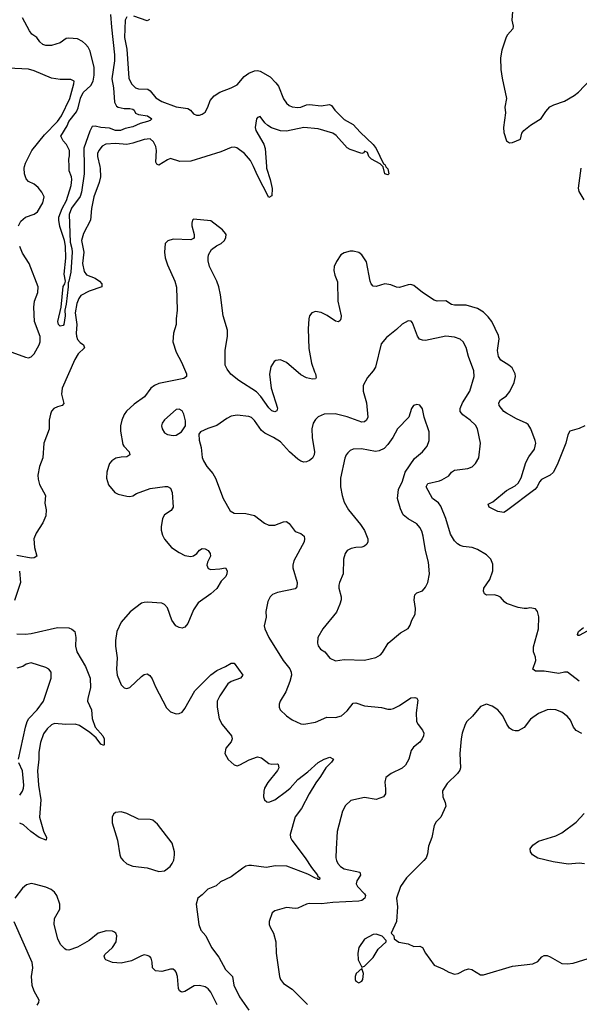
# Model space of a CAD drawing. Header units: inches. Extents: x 2057696 to 2160536, y 827480 to 1016834.
# Tile 348 of 422: x 2113930 to 2117791, y 974218 to 981014. Entities that reach past the tile are written whole.
import ezdxf

# ---------------------------------------------------------------- set-up
doc = ezdxf.new("R2010")
doc.units = ezdxf.units.IN
doc.header["$MEASUREMENT"] = 0
doc.layers.add('C1917', color=7, linetype='Continuous')
doc.layers.add('C1918', color=7, linetype='Continuous')

msp = doc.modelspace()

# ---------------------------------------------------------------- linework, layer by layer
at = {"layer": 'C1917', "color": 5}
for points, elevation in [([(2114482.7, 980000), (2114486.1, 979986.1), (2114487.3, 979930), (2114478.1, 979890), (2114441.4, 979790), (2114425.4, 979710), (2114418.3, 979630), (2114370, 979537.8), (2114356.2, 979490), (2114372.1, 979410), (2114363.1, 979330), (2114375.4, 979275.4), (2114392, 979252), (2114450.1, 979230.1), (2114480.2, 979210), (2114495.8, 979190), (2114497.6, 979170), (2114410, 979138.9), (2114352.1, 979110), (2114337.4, 979090), (2114324.9, 979055.1), (2114312.7, 978990), (2114323.3, 978910), (2114318.7, 978850), (2114321.3, 978830), (2114330, 978806.7), (2114346.6, 978786.6), (2114370.3, 978770), (2114377.3, 978750), (2114333.3, 978706.6), (2114310, 978668.5), (2114222, 978470), (2114217.5, 978430), (2114234.8, 978365.2), (2114222, 978350), (2114190, 978342.2), (2114164.7, 978330), (2114150, 978311.1), (2114141.4, 978290), (2114132.5, 978250), (2114132.7, 978187.3), (2114095.9, 978090), (2114090.7, 977990), (2114067.5, 977930), (2114055.5, 977870), (2114057.2, 977842.8), (2114066.7, 977806.7), (2114108.5, 977730), (2114104.2, 977675.8), (2114112.7, 977630), (2114110.5, 977590), (2114090, 977540.7), (2114043.6, 977470), (2114028.6, 977430), (2114031.9, 977370), (2114047.2, 977310), (2114030, 977298.8), (2114010, 977297.3), (2113910, 977316.3)], 380), ([(2113921.2, 979590), (2113937.8, 979622.2), (2113970, 979649.6), (2114029.4, 979670.6), (2114052, 979688), (2114089.9, 979750), (2114097.9, 979790), (2114083.6, 979823.6), (2114056.6, 979856.6), (2114030, 979877.4), (2113990, 979897.6), (2113974.4, 979914.4), (2113962.3, 979950), (2113961.6, 979990), (2113964.2, 980000)], 380), ([(2114374.5, 980000), (2114374.9, 979950), (2114355.9, 979824.1), (2114346.5, 979793.5), (2114288.1, 979711.9), (2114270.4, 979670), (2114277.3, 979477.3), (2114290, 979434), (2114291.8, 979410), (2114282.9, 979270), (2114270, 979208), (2114263.5, 979196.5), (2114264.4, 979170), (2114251.3, 979051.3), (2114241.1, 979010), (2114244.4, 978970), (2114234.5, 978910), (2114230, 978902), (2114210, 978898), (2114197.3, 978910), (2114192.4, 978930), (2114216.9, 979030), (2114228.9, 979171.1), (2114240.9, 979190), (2114245.1, 979210), (2114236.4, 979256.4), (2114247.3, 979367.3), (2114245.4, 979450), (2114239.7, 979490), (2114207.2, 979587.2), (2114199.8, 979630), (2114201, 979650), (2114222.8, 979710), (2114254, 979766), (2114284.4, 979870), (2114289.6, 979909.6), (2114287, 979930), (2114272, 979970), (2114271.1, 980000)], 360), ([(2115633.4, 980000), (2115634.1, 979990), (2115658.9, 979910), (2115672.1, 979847.9), (2115670, 979799), (2115650, 979786), (2115570, 979938.5), (2115542.2, 980000)], 380), ([(2116455.7, 980000), (2116457, 979997), (2116470, 979984.7), (2116476, 979950), (2116470, 979944), (2116450, 979949.3), (2116437.5, 979997.5), (2116435.1, 980000)], 380), ([(2117801.1, 979990), (2117783.1, 979850), (2117787.5, 979827.5), (2117823.8, 979770)], 420), ([(2117830, 978209.7), (2117790, 978191.3), (2117726.4, 978173.6), (2117711.7, 978148.3), (2117697.6, 978090), (2117637.7, 977942.3), (2117610, 977888.7), (2117590, 977869.8), (2117530, 977839.1), (2117516.3, 977823.7), (2117501.5, 977790), (2117485.7, 977770), (2117290, 977623.5), (2117270, 977611.5), (2117230, 977619.7), (2117170, 977648.5), (2117162, 977670), (2117193.8, 977686.2), (2117290, 977765), (2117350, 977796.3), (2117370, 977815.5), (2117390, 977852), (2117421.9, 977958.1), (2117443.6, 977996.4), (2117483.1, 978050), (2117490.8, 978090), (2117487.4, 978110), (2117457.6, 978190), (2117438.7, 978218.7), (2117425.6, 978230), (2117358.2, 978258.2), (2117290, 978297.2), (2117271.2, 978310), (2117238.9, 978350), (2117235.1, 978370), (2117247.3, 978390), (2117285.7, 978414.3), (2117312.5, 978447.5), (2117343.1, 978510), (2117350.9, 978550), (2117349.8, 978570), (2117328, 978610), (2117305.6, 978630), (2117250, 978664.2), (2117232.8, 978690), (2117226, 978730), (2117238, 978810), (2117234.5, 978834.5), (2117187.8, 978930), (2117163.3, 978963.3), (2117130, 978994.5), (2117090, 979019.7), (2117010, 979043.5), (2116930, 979043.9), (2116908.9, 979048.9), (2116870, 979074.3), (2116810, 979071.8), (2116790, 979076.8), (2116709.7, 979130), (2116650, 979179.1), (2116630, 979185.1), (2116610, 979184.8), (2116550, 979165.7), (2116530, 979166.9), (2116490, 979184.7), (2116450, 979191.3), (2116390, 979171.6), (2116370, 979174), (2116355.6, 979190), (2116348, 979208), (2116322, 979342), (2116291.1, 979391.1), (2116270, 979406.6), (2116230, 979415.1), (2116210, 979417), (2116170, 979405.2), (2116146, 979390), (2116115.2, 979344.8), (2116100.7, 979310), (2116098.5, 979281.5), (2116103.8, 979250), (2116123.6, 979203.6), (2116126.2, 979070), (2116147.7, 978970), (2116147, 978950), (2116141.4, 978938.6), (2116130, 978928.2), (2116110, 978934), (2116051.7, 978971.8), (2116010, 978992), (2115970, 979000.5), (2115946, 978990), (2115930.3, 978969.7), (2115924.2, 978950), (2115919.6, 978880.4), (2115924.8, 978744.8), (2115943.5, 978643.5), (2115963.4, 978583.4), (2115971.8, 978570), (2115976.4, 978543.6), (2115970, 978534), (2115950, 978532.3), (2115910, 978541.3), (2115870, 978563.6), (2115770, 978648.2), (2115730, 978666.6), (2115698.3, 978661.7), (2115685.1, 978654.9), (2115662, 978618), (2115653.4, 978566.6), (2115666.2, 978470), (2115708.1, 978331.9), (2115705.2, 978314.8), (2115690, 978306.6), (2115670, 978313.3), (2115650, 978334.3), (2115593.6, 978413.6), (2115564.2, 978444.2), (2115442.8, 978522.8), (2115387.4, 978567.4), (2115361.2, 978601.2), (2115348.6, 978630), (2115348.6, 978730), (2115364.8, 978830), (2115364.4, 978870), (2115334.3, 978970), (2115315.2, 979115.2), (2115303, 979170), (2115289.6, 979210), (2115240.5, 979310), (2115229.6, 979350), (2115229.6, 979370), (2115232, 979390), (2115253.4, 979426.6), (2115287.5, 979452.5), (2115321.2, 979470), (2115342.7, 979490), (2115351.8, 979510), (2115354, 979530), (2115350, 979539), (2115330, 979562.7), (2115250, 979626), (2115130, 979638), (2115122, 979630), (2115118.8, 979610), (2115118.8, 979590), (2115134, 979530), (2115134, 979510), (2115130, 979504), (2115110, 979493.2), (2114990, 979499.6), (2114952.4, 979487.6), (2114934, 979470), (2114928.4, 979410), (2114934.4, 979370), (2114950, 979322.8), (2115000.3, 979210), (2115012, 979168), (2115016.5, 979010), (2115008.9, 978950), (2115008.9, 978910), (2114991.7, 978850), (2114987, 978790), (2115010, 978718.8), (2115046.7, 978650), (2115082, 978570), (2115080.4, 978550), (2115062.3, 978537.7), (2114890, 978502.3), (2114860.3, 978490), (2114835.6, 978470), (2114790.3, 978410), (2114719.1, 978360.9), (2114667.3, 978312.7), (2114650.9, 978289.1), (2114634.4, 978250), (2114625.8, 978210), (2114625.4, 978174.6), (2114642.3, 978082.3), (2114648, 978070), (2114685.5, 978030), (2114690.4, 978010), (2114670, 977997.6), (2114630, 977995.4), (2114592.5, 977987.5), (2114566.4, 977970), (2114550.3, 977950), (2114541.7, 977930), (2114530.3, 977890), (2114528.7, 977848.7), (2114543.9, 977803.9), (2114586.8, 977750), (2114610, 977739.1), (2114670, 977724.9), (2114690, 977723), (2114710, 977728.2), (2114736.3, 977743.7), (2114830, 977777.4), (2114932.1, 977792.1), (2114950, 977792.4), (2114970, 977780.7), (2114981.3, 977750), (2114988.7, 977650), (2114974.2, 977625.8), (2114930, 977596.2), (2114914.9, 977570), (2114906, 977514), (2114906.9, 977490), (2114915.3, 977455.3), (2114929.2, 977429.2), (2114977.3, 977370), (2115030, 977335.5), (2115070, 977315.5), (2115110, 977308), (2115130, 977314), (2115151.7, 977328.3), (2115170, 977351.3), (2115190, 977362.8), (2115210, 977360.7), (2115230, 977350.7), (2115244, 977330), (2115246.8, 977310), (2115224.9, 977270), (2115222, 977250), (2115230, 977226.8), (2115250, 977219.1), (2115310, 977223), (2115350.7, 977230.7), (2115361, 977210), (2115359.3, 977190), (2115351.8, 977170), (2115321.1, 977138.9), (2115290, 977087.6), (2115250, 977051.5), (2115160.5, 976990), (2115130, 976941.2), (2115090, 976846), (2115070, 976822), (2115061.7, 976818.3), (2115050, 976814), (2115030, 976817.6), (2115007.3, 976830), (2114978.9, 976870), (2114950, 976955.1), (2114930, 976978.4), (2114910, 976985.6), (2114810, 976994.7), (2114790, 976991.5), (2114770, 976985.6), (2114692.5, 976927.5), (2114630, 976855.1), (2114600.3, 976790), (2114590.4, 976730), (2114590.4, 976690), (2114601.7, 976610), (2114597.7, 976530), (2114602.7, 976490), (2114630, 976422.4), (2114650, 976402.6), (2114670, 976398), (2114690, 976405.3), (2114770, 976481.3), (2114790, 976494.9), (2114810, 976498), (2114827.4, 976487.4), (2114844.1, 976464.1), (2114866, 976410), (2114943.9, 976263.9), (2114970, 976236.4), (2115010, 976222), (2115030, 976224.6), (2115050, 976233.7), (2115070, 976259.5), (2115139.1, 976380.9), (2115248, 976492), (2115290, 976522.6), (2115350.5, 976549.5), (2115390, 976573.4), (2115410, 976572.7), (2115470.3, 976489.7), (2115454, 976470), (2115390, 976445.3), (2115365.5, 976430), (2115310, 976348), (2115293, 976310), (2115293.2, 976270), (2115307.5, 976187.5), (2115328.1, 976148.1), (2115391.8, 976070), (2115396.5, 976050), (2115390.2, 976029.8), (2115353.1, 975986.9), (2115345.3, 975950), (2115367.4, 975907.4), (2115410, 975870.6), (2115430, 975864.9), (2115450, 975870.4), (2115513.5, 975906.5), (2115570, 975925.4), (2115598.4, 975918.4), (2115650, 975879.1), (2115670, 975875.2), (2115710, 975877), (2115713.6, 975873.6), (2115719.1, 975850), (2115710, 975831.8), (2115642.6, 975750), (2115620.3, 975710), (2115614.4, 975690), (2115613.4, 975650), (2115618.8, 975630), (2115636.3, 975616.3), (2115650, 975613.4), (2115690, 975630.4), (2115770, 975688.3), (2115795.8, 975710), (2115849.4, 975770.6), (2115918.3, 975821.7), (2115990, 975886), (2116030, 975910.3), (2116070, 975923), (2116094.8, 975910), (2116082, 975890), (2116043, 975850), (2116006.3, 975790), (2115972.9, 975747.1), (2115926.4, 975670), (2115874.9, 975570), (2115830, 975511.5), (2115795.3, 975390), (2115797.6, 975370), (2115806.7, 975350), (2115900.2, 975230), (2115942.7, 975162.7), (2115984.4, 975110), (2115984.1, 975104.1), (2116001, 975090), (2115999.8, 975080.2), (2115990, 975079), (2115985.4, 975085.4), (2115970, 975088.2), (2115917.2, 975117.2), (2115772.2, 975172.2), (2115694.6, 975174.6), (2115630, 975161.9), (2115530, 975176.8), (2115510, 975175.9), (2115490, 975170.7), (2115470, 975158.8), (2115390, 975098.9), (2115316.5, 975063.5), (2115284.8, 975035.2), (2115227.9, 975012.1), (2115190, 974973.2), (2115158.8, 974950), (2115148.2, 974910), (2115166.3, 974770), (2115179.5, 974730), (2115213.7, 974690), (2115253.1, 974610), (2115304.3, 974544.3), (2115350, 974459.3), (2115399.5, 974410), (2115407, 974350), (2115446.4, 974270), (2115510, 974178.5)], 420), ([(2113850, 978728.6), (2113970, 978683.5), (2113990, 978681), (2114010, 978687), (2114030, 978707.3), (2114063.6, 978770), (2114071.4, 978790), (2114072, 978828), (2114032.4, 978930), (2114028.4, 979030), (2114032.8, 979070), (2114054.8, 979130), (2114057, 979170), (2113994.5, 979330), (2113950, 979403), (2113930, 979447.2)], 380), ([(2117791.5, 976448.5), (2117710, 976509.8), (2117690, 976510.6), (2117650, 976500.6), (2117550, 976518), (2117490, 976517.7), (2117471.6, 976530), (2117491.9, 976590), (2117490, 976613.2), (2117475.4, 976650), (2117474.3, 976685.7), (2117509.4, 976810), (2117512.3, 976892.3), (2117502, 976930), (2117490, 976948), (2117450, 976955.3), (2117431.1, 976948.9), (2117410, 976948.7), (2117370, 976957.2), (2117290, 976985.2), (2117275.1, 976995.1), (2117247.6, 977027.6), (2117230, 977038), (2117203.3, 977043.3), (2117150, 977042), (2117137.2, 977050), (2117129.6, 977069.6), (2117133.3, 977090), (2117173.6, 977150), (2117194.7, 977210), (2117194.9, 977254.9), (2117182, 977290), (2117150, 977319.5), (2117090, 977358), (2117051.5, 977371.5), (2116990, 977377.7), (2116970, 977384), (2116950, 977395.6), (2116930, 977418), (2116903.2, 977463.2), (2116869.8, 977570), (2116836.8, 977656.8), (2116819.9, 977679.9), (2116778.5, 977710), (2116735.6, 977790), (2116746.9, 977813.1), (2116826, 977830), (2116842.7, 977837.3), (2116890, 977865.8), (2116910, 977890.2), (2116930, 977903.6), (2117023.3, 977916.7), (2117052.4, 977927.6), (2117075.1, 977950), (2117097, 977990), (2117109.6, 978090), (2117089.6, 978190), (2117074.9, 978214.9), (2117038.4, 978250), (2116987, 978287), (2116969.7, 978310), (2116969.8, 978330), (2116986.2, 978370), (2117036.8, 978450), (2117066.8, 978550), (2117064.1, 978590), (2117027.8, 978690), (2117011.4, 978751.4), (2116991, 978790), (2116970, 978807.6), (2116930, 978822.2), (2116871, 978829), (2116730, 978800.3), (2116710, 978801.4), (2116689.8, 978809.8), (2116674.2, 978830), (2116640.8, 978920.8), (2116632.1, 978932.1), (2116610, 978935.8), (2116570, 978913.3), (2116530, 978874.3), (2116460.2, 978819.8), (2116423.6, 978776.4), (2116384, 978616), (2116370, 978589.3), (2116330, 978545.2), (2116299.1, 978490), (2116299.3, 978450), (2116322.3, 978370), (2116331.3, 978270), (2116323.8, 978250), (2116310, 978237.6), (2116290, 978236.9), (2116190, 978273.3), (2116107.3, 978292.7), (2116030, 978290.9), (2115988.4, 978271.6), (2115970, 978253.6), (2115956.1, 978230), (2115946.4, 978190), (2115947.7, 978130), (2115965.2, 978030), (2115961.7, 978010), (2115950, 977987.6), (2115929.1, 977970.9), (2115910, 977963.1), (2115890, 977960.4), (2115870, 977965.7), (2115850, 977979.7), (2115791.7, 978031.7), (2115730, 978099.7), (2115682.4, 978130), (2115620.5, 978160.5), (2115597.9, 978177.9), (2115550, 978248.2), (2115530, 978268.2), (2115510, 978275.1), (2115430, 978283.5), (2115390, 978277.4), (2115358.9, 978261.1), (2115290, 978213), (2115227.3, 978192.7), (2115178, 978170), (2115167.1, 978152.9), (2115167.5, 978112.5), (2115181.1, 978061.1), (2115190, 977992), (2115198, 977970), (2115220.4, 977930), (2115262, 977882), (2115281.3, 977850), (2115334.9, 977710), (2115383.4, 977623.4), (2115410, 977608.8), (2115490, 977604.4), (2115550, 977592.7), (2115618.4, 977538.4), (2115650, 977526), (2115690, 977524.9), (2115750, 977548), (2115770, 977550.8), (2115790, 977537.3), (2115830, 977482.4), (2115870, 977468), (2115892.2, 977450), (2115896, 977430), (2115892.9, 977410), (2115822.2, 977277.8), (2115814.9, 977250), (2115814.6, 977230), (2115844.6, 977130), (2115841.3, 977098.7), (2115830, 977086), (2115710, 977061.3), (2115674, 977046), (2115659.1, 977030), (2115642, 976998), (2115628.4, 976930), (2115630.5, 976889.5), (2115618, 976830), (2115621.6, 976810), (2115650, 976750.8), (2115748.5, 976590), (2115794.2, 976534.2), (2115804.2, 976510), (2115806.2, 976490), (2115793.9, 976446.1), (2115765.9, 976374.1), (2115726.7, 976310), (2115720.4, 976290), (2115719.3, 976270), (2115727.7, 976250), (2115770.6, 976210), (2115810, 976181.6), (2115870, 976154.4), (2115890, 976150.4), (2115970, 976164.9), (2116050, 976199.7), (2116110, 976198), (2116150, 976208.7), (2116190, 976243.1), (2116230, 976296.9), (2116250, 976299.6), (2116310, 976277.7), (2116427.1, 976267.1), (2116470, 976255.8), (2116490, 976255.3), (2116510, 976260.3), (2116550, 976281.3), (2116630, 976334.4), (2116655.9, 976335.9), (2116670.6, 976330.6), (2116676.7, 976316.7), (2116665.5, 976230), (2116668.5, 976170), (2116678.4, 976150), (2116710.2, 976110.2), (2116718.3, 976090), (2116717.4, 976070), (2116707.4, 976050), (2116690, 976028.2), (2116647.8, 975992.2), (2116631.5, 975970), (2116614, 975910), (2116591.6, 975868.4), (2116570, 975848.9), (2116492.7, 975810), (2116456.7, 975783.3), (2116448.8, 975751.2), (2116454.9, 975705.1), (2116454, 975670), (2116440.7, 975650), (2116390, 975631.1), (2116310, 975645), (2116214.9, 975625.1), (2116179.1, 975590), (2116158.4, 975550), (2116121.1, 975410), (2116112.6, 975290), (2116112.4, 975230), (2116116.5, 975210), (2116126, 975190), (2116144, 975170), (2116170, 975153.4), (2116277.3, 975130), (2116281.3, 975110), (2116255.2, 975070), (2116251.5, 975050), (2116261.5, 975030), (2116310, 974981.6), (2116315.5, 974970), (2116312.4, 974950), (2116290, 974935.5), (2116270, 974929.2), (2116090, 974920.6), (2116012.4, 974912.4), (2115927.3, 974912.7), (2115910, 974909.6), (2115850, 974880.7), (2115830, 974878.4), (2115770, 974885.1), (2115690, 974862.7), (2115671, 974850), (2115651, 974789), (2115650.8, 974770), (2115657.3, 974750), (2115680.5, 974710), (2115697.1, 974650), (2115699.3, 974570), (2115723.7, 974410), (2115730.5, 974390), (2115750, 974360.7), (2115810, 974322), (2115916.2, 974216.2)], 440), ([(2113927.7, 977207.7), (2113935.1, 977130), (2113894.8, 977005.2)], 380), ([(2113910, 976775), (2113970, 976772.2), (2114010, 976776.3), (2114190, 976819.6), (2114270, 976815.6), (2114290, 976807.4), (2114310, 976791.8), (2114318, 976750), (2114314.8, 976690), (2114323.5, 976650), (2114384.2, 976550), (2114417.1, 976470), (2114418.6, 976401.4), (2114399.7, 976330), (2114399, 976310), (2114426.2, 976250), (2114429.1, 976190), (2114450.8, 976130.8), (2114502.7, 976070), (2114513.4, 976050), (2114512.4, 976010), (2114510, 976003.7), (2114490, 976013.6), (2114457.9, 976057.9), (2114415, 976095), (2114341.8, 976141.8), (2114312.4, 976152.4), (2114249, 976149), (2114170, 976156.9), (2114150, 976148), (2114120.6, 976119.4), (2114095.2, 976084.8), (2114074.2, 976025.8), (2114062.5, 975957.5), (2114062.5, 975910), (2114053.6, 975830), (2114058.7, 975730), (2114075.8, 975630), (2114067.7, 975510), (2114093.6, 975413.6), (2114114.3, 975370), (2114113, 975350), (2114065.1, 975370), (2114006.8, 975410), (2113956.1, 975456.1), (2113930, 975467.8)], 380), ([(2117845.5, 976794.5), (2117790, 976762.7), (2117784.5, 976764.5), (2117779, 976770), (2117786.6, 976790), (2117820.9, 976819.1)], 420), ([(2113920.8, 975910), (2113970.6, 976130.6), (2113981.9, 976170), (2113992.8, 976190), (2114050.9, 976250), (2114094, 976310), (2114147.3, 976470), (2114146.6, 976510), (2114130, 976532), (2114110, 976543.7), (2114010, 976574), (2113975.3, 976564.7), (2113952, 976550), (2113910, 976537.2)], 380), ([(2117810, 976087.8), (2117770, 976107), (2117751.8, 976130), (2117730, 976178), (2117710, 976203.6), (2117670, 976234.3), (2117628.5, 976251.5), (2117590, 976253.3), (2117570.3, 976249.7), (2117510, 976224.5), (2117455.1, 976184.9), (2117410, 976129.4), (2117370, 976106), (2117350, 976105.2), (2117330, 976109.2), (2117310, 976124), (2117291.3, 976151.3), (2117263.7, 976210), (2117229.5, 976249.5), (2117190, 976276), (2117150, 976289.2), (2117110, 976273.2), (2117054.4, 976205.6), (2117016.3, 976170), (2117003, 976150), (2116982.4, 976090), (2116975.8, 976050), (2116966.7, 975950), (2116970.5, 975850), (2116966.2, 975833.8), (2116950.7, 975810), (2116879, 975741), (2116848.2, 975691.8), (2116850.5, 975650), (2116866, 975610), (2116870, 975586), (2116836.3, 975510), (2116802.6, 975477.4), (2116788.8, 975451.2), (2116772.7, 975370), (2116750.6, 975310), (2116743.4, 975256.6), (2116734, 975230), (2116719.1, 975210), (2116599.5, 975090), (2116557, 975030), (2116530.3, 974950), (2116537, 974890), (2116530.6, 974789.4), (2116494, 974710), (2116511.3, 974691.3), (2116514, 974670), (2116547.1, 974647.1), (2116610, 974636), (2116650, 974616), (2116690, 974618.8), (2116710, 974611), (2116731, 974570), (2116788.8, 974488.8), (2116850, 974462.4), (2116890, 974439.3), (2116930, 974425.5), (2116955.3, 974430), (2117004.4, 974455.6), (2117030, 974463.8), (2117050, 974458.4), (2117110, 974422.6), (2117130, 974422.3), (2117330, 974480.2), (2117470, 974497.1), (2117505.6, 974514.4), (2117533.6, 974546.4), (2117550, 974554.9), (2117570, 974554.4), (2117590, 974546.7), (2117670, 974499.3), (2117710, 974497.1), (2117750, 974503.1), (2117890, 974544.6)], 460), ([(2113930, 975662), (2113949.7, 975690), (2113957.3, 975710), (2113958.5, 975730), (2113948.5, 975830), (2113923.8, 975883.8)], 380), ([(2117827.8, 975187.8), (2117791.3, 975191.3), (2117714.7, 975185.3), (2117610, 975200.3), (2117506.4, 975226.4), (2117467.6, 975250), (2117455.6, 975270), (2117452, 975290), (2117470, 975315.5), (2117510, 975343.1), (2117630, 975381.6), (2117670, 975402.6), (2117770, 975475.6), (2117824.2, 975535.8)], 460), ([(2115293.4, 974213.4), (2115250, 974302.9), (2115230, 974326), (2115210, 974338.3), (2115170, 974348.5), (2115133.5, 974346.5), (2115070, 974307.4), (2115050, 974301.2), (2115043.5, 974303.5), (2115031.6, 974311.6), (2115026.1, 974326.1), (2115018.1, 974410), (2115010, 974439.6), (2115002, 974450), (2114990, 974460.4), (2114970, 974461.5), (2114910, 974444.8), (2114866.6, 974450), (2114846.6, 974470), (2114843.6, 974510), (2114836.3, 974536.3), (2114827.3, 974547.3), (2114810, 974554.5), (2114790, 974558.4), (2114770, 974553.6), (2114701.8, 974518.2), (2114630, 974502.9), (2114570, 974506.6), (2114524.8, 974524.8), (2114519, 974530), (2114513.2, 974550), (2114518.6, 974561.4), (2114570, 974610.5), (2114595.8, 974650), (2114601.3, 974690), (2114593.3, 974710), (2114579.3, 974719.3), (2114570, 974723.5), (2114530, 974725.4), (2114471, 974710), (2114410, 974658), (2114330, 974612), (2114270, 974592), (2114250, 974594.5), (2114240.8, 974600.8), (2114212, 974630), (2114193, 974670), (2114167.3, 974770), (2114171.1, 974810), (2114205.9, 974874.1), (2114206.2, 974910), (2114185.6, 974970), (2114170, 974993.1), (2114146, 975010), (2114110, 975025.7), (2114031.7, 975048.3), (2114008.9, 975051.1), (2113978, 975042), (2113950, 975020.7), (2113897, 974950)], 420), ([(2113888.9, 974790), (2114013.7, 974510), (2114017.6, 974470), (2114008.4, 974410), (2114014, 974350), (2114028.5, 974310), (2114062, 974250), (2114060.7, 974230), (2114048.3, 974211.7)], 420)]:
    msp.add_lwpolyline(points, dxfattribs=dict(at, elevation=elevation))
for points, elevation in [([(2115030, 978326), (2115010, 978322.4), (2114928.2, 978251.8), (2114914, 978230), (2114908.8, 978210), (2114912, 978190), (2114930, 978162.4), (2114950.3, 978150.3), (2114990, 978144.4), (2115010, 978146.4), (2115046.6, 978170), (2115075.1, 978210), (2115074, 978246), (2115063.5, 978290), (2115050, 978315.1)], 440), ([(2116670, 978358), (2116647.7, 978350), (2116634, 978330), (2116614.8, 978270), (2116536.4, 978190), (2116505.3, 978130), (2116470, 978080.7), (2116444.8, 978055.2), (2116410, 978038), (2116386.1, 978033.9), (2116287.4, 978052.6), (2116230, 978049.7), (2116210, 978039.6), (2116194.8, 978025.2), (2116182.4, 978010), (2116172.7, 977987.3), (2116144, 977850), (2116143.2, 977790), (2116155.5, 977730), (2116170, 977683), (2116198.3, 977630), (2116281.6, 977530), (2116308.9, 977488.9), (2116332.4, 977430), (2116333, 977410), (2116326, 977394), (2116310, 977380.9), (2116290, 977374), (2116250, 977371.3), (2116216.7, 977363.3), (2116190.3, 977349.7), (2116175.5, 977330), (2116164.9, 977290), (2116162.6, 977190), (2116135.8, 977130), (2116132.2, 977110), (2116132.4, 977090), (2116148.2, 977030), (2116148.4, 977010), (2116139.9, 976980.1), (2116115.3, 976924.7), (2116022, 976810), (2115987.7, 976750), (2115984, 976710), (2115990, 976692), (2116006, 976670), (2116036, 976650), (2116070, 976606), (2116110, 976587.7), (2116170, 976598.4), (2116310, 976594), (2116387.2, 976612.8), (2116419, 976630), (2116433.8, 976646.2), (2116472.7, 976710), (2116557.7, 976782.3), (2116610, 976811.3), (2116624.1, 976835.9), (2116635.1, 976870), (2116659.5, 976910), (2116660.7, 976950), (2116651.5, 977010), (2116656.6, 977043.4), (2116670, 977057.3), (2116710, 977070.7), (2116730, 977097.3), (2116745.1, 977130), (2116757.4, 977190), (2116751.1, 977270), (2116729.7, 977350), (2116713.7, 977450), (2116704, 977484), (2116691.6, 977510), (2116670, 977534.5), (2116610, 977569.6), (2116576.6, 977596.6), (2116556.6, 977636.6), (2116538, 977710), (2116544.7, 977770), (2116571.6, 977828.4), (2116588.9, 977891.1), (2116655.1, 977984.9), (2116709.7, 978030.3), (2116730, 978055.5), (2116740.5, 978070), (2116755.1, 978110), (2116755.1, 978170), (2116720.9, 978270), (2116710, 978328), (2116690, 978352.7)], 460), ([(2114630, 975547.6), (2114590, 975542), (2114578, 975530), (2114568.5, 975510), (2114568.5, 975470), (2114606, 975350), (2114621.6, 975250), (2114628.4, 975230), (2114643, 975210), (2114670, 975188.4), (2114710, 975172.4), (2114810, 975158.9), (2114890, 975135.8), (2114930, 975140.4), (2114969.4, 975170), (2114982.9, 975190), (2114992.9, 975212.9), (2114999.3, 975250), (2114998, 975270), (2114981.3, 975330), (2114881, 975461), (2114849.7, 975489.7), (2114830, 975494.7), (2114750, 975496.9), (2114670, 975535.6)], 420), ([(2116390, 974702), (2116370, 974699), (2116310, 974668.7), (2116270.8, 974610), (2116263, 974570), (2116265.8, 974525.8), (2116290, 974474), (2116310, 974482), (2116370, 974541), (2116402.5, 974597.5), (2116458, 974650), (2116458, 974658), (2116430, 974688)], 460), ([(2116290, 974466), (2116251, 974430), (2116243.8, 974410), (2116244.4, 974390), (2116250, 974378.8), (2116270, 974367), (2116290, 974377.3), (2116298.4, 974390), (2116301.2, 974430)], 460)]:
    msp.add_lwpolyline(points, close=True, dxfattribs=dict(at, elevation=elevation))
at = {"layer": 'C1918', "color": 5}
for points, elevation in [([(2114271.1, 980000), (2114269.5, 980050.5), (2114274.6, 980074.6), (2114273.2, 980110), (2114253.2, 980153.2), (2114230, 980178), (2114213.2, 980210), (2114258.7, 980281.3), (2114270, 980310.2), (2114321.6, 980378.4), (2114333.6, 980406.4), (2114350, 980472.9), (2114367.6, 980510), (2114420.1, 980559.9), (2114438, 980590), (2114443.5, 980630), (2114442.8, 980682.8), (2114416.3, 980796.3), (2114403.3, 980823.3), (2114385.1, 980845.1), (2114364.2, 980864.2), (2114330, 980882), (2114270, 980886.6), (2114250, 980882.7), (2114210, 980854.5), (2114150, 980835.1), (2114110, 980834.5), (2114090, 980842.7), (2114070, 980861.2), (2114049.2, 980890), (2114014.7, 980914.7), (2113997.4, 980937.4), (2113950, 981027.6)], 360), ([(2114557.6, 981050), (2114562.5, 980962.4), (2114584, 980770), (2114584.6, 980730), (2114566.3, 980606.3), (2114576.3, 980543.7), (2114583.4, 980443.4), (2114597.1, 980417.1), (2114610.3, 980410.3), (2114650, 980400.4), (2114690, 980401.3), (2114710, 980396.4), (2114719.1, 980390), (2114728.3, 980368.3), (2114750, 980360.3), (2114811.3, 980350), (2114842.8, 980330), (2114830, 980317.2), (2114812, 980310), (2114762, 980298), (2114710, 980273.6), (2114657.6, 980262.4), (2114626, 980250), (2114590, 980247.8), (2114550, 980265.1), (2114490, 980269), (2114450, 980279.6), (2114430, 980276), (2114414.7, 980245.3), (2114373.4, 980126.6), (2114374.5, 980000)], 360), ([(2114670, 981032.4), (2114658, 981010), (2114652.3, 980890), (2114669.4, 980810), (2114684.2, 980610), (2114701.7, 980570), (2114730, 980543.6), (2114750, 980537.3), (2114813.1, 980533.1), (2114830, 980522.6), (2114870, 980474), (2114910, 980449.3), (2115010, 980412.3), (2115090, 980400.2), (2115109.4, 980389.4), (2115130, 980364.6), (2115150, 980354.3), (2115170, 980354), (2115190, 980360.9), (2115210, 980374.9), (2115228.9, 980410), (2115244.3, 980455.7), (2115271.3, 980488.7), (2115310, 980512.7), (2115390, 980542.3), (2115430, 980563.2), (2115478, 980622), (2115510, 980645.4), (2115550, 980661), (2115570, 980663.7), (2115590, 980659), (2115658.4, 980618.4), (2115698.1, 980578.1), (2115715, 980555), (2115750, 980467.2), (2115770, 980438), (2115790, 980421.1), (2115810, 980412), (2115850, 980407.2), (2115870, 980408.9), (2115910, 980425.3), (2115930, 980427.4), (2116010, 980418.3), (2116068.5, 980428.5), (2116081.4, 980421.4), (2116104.9, 980390), (2116170, 980323.8), (2116231.7, 980290), (2116278.2, 980238.2), (2116370, 980152.9), (2116390, 980123.8), (2116439.6, 980019.6), (2116450, 980013.4), (2116455.7, 980000)], 380), ([(2114825.5, 981014.5), (2114810, 981006), (2114717.4, 981037.4)], 380), ([(2117330.5, 981069.5), (2117324.9, 981010), (2117335.8, 980970), (2117332.7, 980950), (2117295.5, 980910), (2117286.3, 980893.7), (2117256.7, 980803.3), (2117247, 980750), (2117250.3, 980670), (2117258.9, 980610), (2117288.5, 980470), (2117277.1, 980410), (2117282.4, 980370), (2117267.6, 980270), (2117270, 980234), (2117290, 980178), (2117310, 980164.7), (2117330, 980166), (2117386, 980190), (2117395.3, 980230), (2117408, 980250), (2117454.5, 980285.5), (2117527.8, 980332.2), (2117559.4, 980380.6), (2117588.7, 980411.3), (2117614.6, 980425.4), (2117690, 980452.4), (2117756.2, 980490), (2117786.7, 980513.3), (2117912.7, 980647.3)], 420), ([(2113964.2, 980000), (2113970, 980022.3), (2114013.1, 980110), (2114100.5, 980219.5), (2114190.1, 980309.9), (2114217.4, 980350), (2114276.9, 980470), (2114304.5, 980570), (2114305.1, 980590), (2114282, 980602), (2114210, 980601.7), (2114150, 980609.9), (2114030, 980660.8), (2113990, 980672.2), (2113850, 980678.5)], 380), ([(2116435.1, 980000), (2116418, 980018), (2116357.2, 980050), (2116339.3, 980070), (2116330, 980098), (2116310, 980106), (2116304.7, 980095.3), (2116290, 980089.2), (2116210, 980118.4), (2116190, 980129.6), (2116113.7, 980213.7), (2116090, 980230.9), (2115990, 980261.4), (2115890, 980269.3), (2115770, 980244.1), (2115730, 980247.3), (2115667.9, 980267.9), (2115643.3, 980283.3), (2115622.6, 980302.6), (2115590, 980346), (2115570, 980339.3), (2115564.4, 980330), (2115554.4, 980270), (2115559.5, 980250), (2115613.7, 980153.7), (2115623.9, 980123.9), (2115633.4, 980000)], 380), ([(2115542.2, 980000), (2115522.8, 980042.8), (2115480.5, 980090), (2115429.4, 980129.4), (2115410, 980134.1), (2115390, 980132.7), (2115318.7, 980101.3), (2115110, 980036.9), (2115034.1, 980034.1), (2114970, 980054.9), (2114950, 980046.9), (2114890, 980009), (2114875.5, 980015.5), (2114869.9, 980029.9), (2114875, 980110), (2114870, 980138.7), (2114854.3, 980170), (2114830, 980190.5), (2114790, 980187.4), (2114710, 980160.4), (2114670, 980152.6), (2114590, 980158.9), (2114525.1, 980154.9), (2114499.1, 980140.9), (2114475.9, 980110), (2114467, 980090), (2114465.8, 980070), (2114482.7, 980000)], 380)]:
    msp.add_lwpolyline(points, dxfattribs=dict(at, elevation=elevation))

doc.saveas('drawing.dxf')
